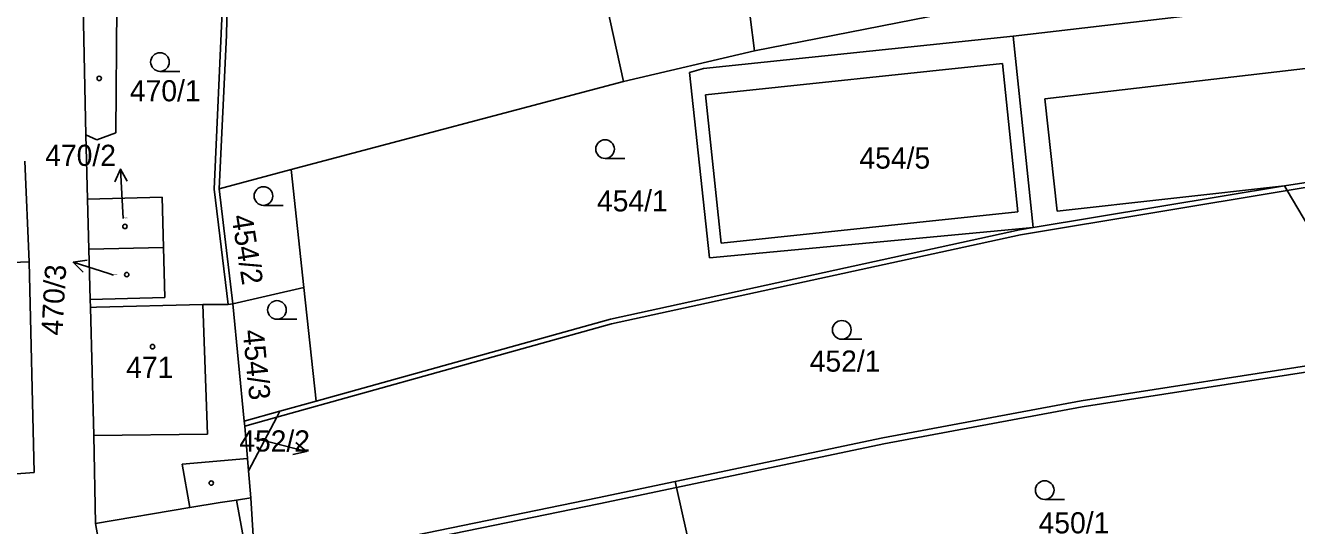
# Model space of a CAD drawing. Extents: x -785744 to -782822, y -1067550 to -1063910.
# Drawn here: x -783731 to -783628.7, y -1065480.9 to -1065440.7 of the extents above; entities that cross this region are included whole.
import ezdxf

# ---------------------------------------------------------------- set-up
doc = ezdxf.new("R2010")
doc.units = 0
for name, color, linetype in [('Hranice parcel', 7, 'Continuous'), ('Parcelní čísla', 7, 'Continuous'), ('Pop_ČP_popisy', 7, 'Continuous'), ('Vnitřní kresba', 7, 'Continuous'), ('Značky budov', 7, 'Continuous'), ('Značky kultur', 7, 'Continuous')]:
    doc.layers.add(name, color=color, linetype=linetype)

msp = doc.modelspace()

# ---------------------------------------------------------------- linework, layer by layer
at = {"layer": 'Hranice parcel'}
for p, q in [((-783651.53, -1065441.54), (-783624.42, -1065438.36)), ((-783651.53, -1065441.54), (-783676.43, -1065444.16)), ((-783649.92, -1065456.94), (-783651.53, -1065441.54)), ((-783676.43, -1065444.16), (-783677.56, -1065444.46)), ((-783677.56, -1065444.46), (-783675.95, -1065459.38)), ((-783649.92, -1065456.94), (-783629.71, -1065453.59)), ((-783675.95, -1065459.38), (-783649.92, -1065456.94)), ((-783651.02, -1065457.12), (-783649.92, -1065456.94)), ((-783676, -1065489.38), (-783678.61, -1065477.83)), ((-783715.32, -1065479.04), (-783714.01, -1065478.84)), ((-783714.01, -1065478.84), (-783712.85, -1065478.66))]:
    msp.add_line(p, q, dxfattribs=at)
for points in [[(-783686.45, -1065428.97), (-783682.88, -1065445.2)], [(-783673.05, -1065437.23), (-783672.33, -1065442.74)], [(-783726.33, -1065439.22), (-783726.11, -1065449.48)], [(-783723.72, -1065449.33), (-783723.63, -1065439.15)], [(-783714.82, -1065441.46), (-783714.75, -1065438.95)], [(-783672.33, -1065442.74), (-783655.77, -1065439.48)], [(-783715.41, -1065453.82), (-783714.82, -1065441.46)], [(-783682.88, -1065445.2), (-783672.33, -1065442.74)], [(-783709.61, -1065452.28), (-783682.88, -1065445.2)], [(-783726.11, -1065449.48), (-783725.25, -1065449.88)], [(-783726.11, -1065449.48), (-783725.98, -1065454.65)], [(-783725.25, -1065449.88), (-783723.72, -1065449.33)], [(-783731.02, -1065451.59), (-783730.69, -1065459.7)], [(-783715.41, -1065453.82), (-783709.61, -1065452.28)], [(-783709.61, -1065452.28), (-783708.59, -1065461.76)], [(-783629.71, -1065453.59), (-783627.81, -1065453.28)], [(-783629.71, -1065453.59), (-783629.51, -1065453.96)], [(-783725.98, -1065454.65), (-783719.98, -1065454.5)], [(-783725.98, -1065454.65), (-783725.88, -1065458.68)], [(-783719.98, -1065454.5), (-783719.88, -1065458.53)], [(-783715.41, -1065453.82), (-783714.29, -1065463.07)], [(-783629.51, -1065453.96), (-783621.7, -1065467.1)], [(-783683.93, -1065464.3), (-783651.02, -1065457.12)], [(-783725.88, -1065458.68), (-783719.88, -1065458.53)], [(-783725.88, -1065458.68), (-783725.78, -1065462.71)], [(-783719.88, -1065458.53), (-783719.78, -1065462.56)], [(-783739.1, -1065460.01), (-783730.69, -1065459.7)], [(-783730.69, -1065459.7), (-783730.29, -1065476.62)], [(-783714.29, -1065463.07), (-783708.59, -1065461.76)], [(-783708.59, -1065461.76), (-783707.6, -1065470.89)], [(-783725.78, -1065462.71), (-783719.78, -1065462.56)], [(-783725.78, -1065462.71), (-783725.76, -1065463.36)], [(-783725.76, -1065463.36), (-783725.27, -1065463.34)], [(-783725.76, -1065463.36), (-783725.48, -1065473.64)], [(-783725.27, -1065463.34), (-783716.72, -1065463.13)], [(-783716.72, -1065463.13), (-783714.67, -1065463.11)], [(-783714.67, -1065463.11), (-783714.29, -1065463.07)], [(-783714.29, -1065463.07), (-783713.38, -1065472.5)], [(-783707.6, -1065470.89), (-783683.93, -1065464.3)], [(-783646.07, -1065470.86), (-783626.03, -1065467.75)], [(-783710.51, -1065471.7), (-783707.6, -1065470.89)], [(-783662.03, -1065473.83), (-783646.07, -1065470.86)], [(-783713.38, -1065472.5), (-783710.51, -1065471.7)], [(-783710.76, -1065472.18), (-783710.51, -1065471.7)], [(-783713.38, -1065472.5), (-783713.34, -1065472.9)], [(-783713.34, -1065472.9), (-783713.12, -1065475.5)], [(-783713.04, -1065476.49), (-783710.76, -1065472.18)], [(-783725.48, -1065473.64), (-783725.35, -1065480.73)], [(-783678.72, -1065477.35), (-783662.03, -1065473.83)], [(-783713.12, -1065475.5), (-783713.04, -1065476.49)], [(-783738.46, -1065477.25), (-783730.29, -1065476.62)], [(-783713.04, -1065476.49), (-783712.85, -1065478.66)], [(-783684.98, -1065478.67), (-783678.72, -1065477.35)], [(-783678.72, -1065477.35), (-783678.61, -1065477.83)], [(-783717.76, -1065479.43), (-783715.32, -1065479.04)], [(-783712.85, -1065478.66), (-783712.51, -1065484.31)], [(-783712.51, -1065484.31), (-783684.98, -1065478.67)], [(-783725.35, -1065480.73), (-783717.76, -1065479.43)], [(-783725.35, -1065480.73), (-783722.9, -1065494.38)]]:
    msp.add_lwpolyline(points, dxfattribs=at)
at = {"layer": 'Pop_ČP_popisy'}
for p, q in [((-783723.17, -1065455.23), (-783723.34, -1065452.23)), ((-783724.27, -1065460.64), (-783727.13, -1065459.73)), ((-783711.29, -1065474.2), (-783708.38, -1065474.94))]:
    msp.add_line(p, q, dxfattribs=at)
for points in [[(-783723.78, -1065453.26), (-783723.34, -1065452.23), (-783722.79, -1065453.2)], [(-783723.11, -1065456.22), (-783723.17, -1065455.23)], [(-783726.33, -1065460.51), (-783727.13, -1065459.73), (-783726.02, -1065459.56)], [(-783723.9, -1065460.76), (-783724.27, -1065460.64)], [(-783712.57, -1065473.88), (-783711.29, -1065474.2)], [(-783709.23, -1065474.21), (-783708.38, -1065474.94), (-783709.47, -1065475.18)]]:
    msp.add_lwpolyline(points, dxfattribs=at)
at = {"layer": 'Vnitřní kresba'}
for p, q in [((-783599.24, -1065440.8), (-783648.98, -1065446.59)), ((-783652.4, -1065443.74), (-783676.28, -1065446.26)), ((-783651.15, -1065455.68), (-783652.4, -1065443.74)), ((-783676.28, -1065446.26), (-783675.03, -1065458.2)), ((-783648.98, -1065446.59), (-783648, -1065455.63)), ((-783648, -1065455.63), (-783629.71, -1065453.59)), ((-783675.03, -1065458.2), (-783651.15, -1065455.68)), ((-783712.87, -1065485.05), (-783714.01, -1065478.84))]:
    msp.add_line(p, q, dxfattribs=at)
for points in [[(-783715.79, -1065453.86), (-783715.13, -1065438.95)], [(-783629.51, -1065453.96), (-783627.74, -1065453.67)], [(-783715.79, -1065453.86), (-783714.67, -1065463.11)], [(-783650.95, -1065457.51), (-783629.51, -1065453.96)], [(-783683.84, -1065464.68), (-783650.95, -1065457.51)], [(-783716.72, -1065463.13), (-783716.34, -1065473.54)], [(-783710.76, -1065472.18), (-783683.84, -1065464.68)], [(-783645.99, -1065471.35), (-783625.94, -1065468.24)], [(-783661.93, -1065474.32), (-783645.99, -1065471.35)], [(-783713.34, -1065472.9), (-783710.76, -1065472.18)], [(-783725.48, -1065473.64), (-783716.34, -1065473.54)], [(-783678.61, -1065477.83), (-783661.93, -1065474.32)], [(-783718.38, -1065475.96), (-783713.12, -1065475.5)], [(-783718.38, -1065475.96), (-783717.76, -1065479.43)], [(-783684.87, -1065479.15), (-783678.61, -1065477.83)], [(-783712.44, -1065484.8), (-783684.87, -1065479.15)]]:
    msp.add_lwpolyline(points, dxfattribs=at)
at = {"layer": 'Značky budov'}
for centre in [(-783725.05, -1065444.95), (-783722.98, -1065456.85), (-783722.83, -1065460.72), (-783720.76, -1065466.51), (-783716.03, -1065477.47)]:
    msp.add_circle(centre, 0.175, dxfattribs=at)
at = {"layer": 'Značky kultur'}
for p, q in [((-783720.16, -1065444.38), (-783718.56, -1065444.38)), ((-783684.36, -1065451.38), (-783682.76, -1065451.38)), ((-783711.84, -1065455.15), (-783710.24, -1065455.15)), ((-783710.75, -1065464.31), (-783709.15, -1065464.31)), ((-783665.32, -1065465.91), (-783663.72, -1065465.91)), ((-783649, -1065478.79), (-783647.4, -1065478.79))]:
    msp.add_line(p, q, dxfattribs=at)
for centre in [(-783720.16, -1065443.63), (-783684.36, -1065450.63), (-783711.84, -1065454.4), (-783710.75, -1065463.56), (-783665.32, -1065465.16), (-783649, -1065478.04)]:
    msp.add_circle(centre, 0.75, dxfattribs=at)

# ---------------------------------------------------------------- texts
at = {"layer": 'Parcelní čísla'}
for s, height, p in [('470/1', 1.7, (-783722.58, -1065446.79)), ('454/5', 1.7, (-783663.9, -1065452.2)), ('454/1', 1.7, (-783685.01, -1065455.64)), ('470/2', 0.1, (-783723.11, -1065456.22)), ('470/3', 0.1, (-783723.9, -1065460.76)), ('452/1', 1.7, (-783667.9, -1065468.52)), ('471', 1.7, (-783722.88, -1065469.02)), ('452/2', 0.1, (-783712.57, -1065473.88)), ('450/1', 1.7, (-783649.49, -1065481.52))]:
    msp.add_text(s, height=height, dxfattribs=at).set_placement(p)
for s, rotation, p in [('454/2', 279.0554, (-783714.42, -1065456.02)), ('454/3', 275.6328, (-783713.51, -1065465.21))]:
    msp.add_text(s, height=1.7, rotation=rotation, dxfattribs=at).set_placement(p)
at = {"layer": 'Pop_ČP_popisy'}
for s, p in [('470/2', (-783729.39, -1065451.98)), ('452/2', (-783713.78, -1065474.94))]:
    msp.add_text(s, height=1.7, dxfattribs=at).set_placement(p)
msp.add_text('470/3', height=1.7, rotation=86.6714, dxfattribs=at).set_placement((-783728.02, -1065465.64))

doc.saveas('drawing.dxf')
